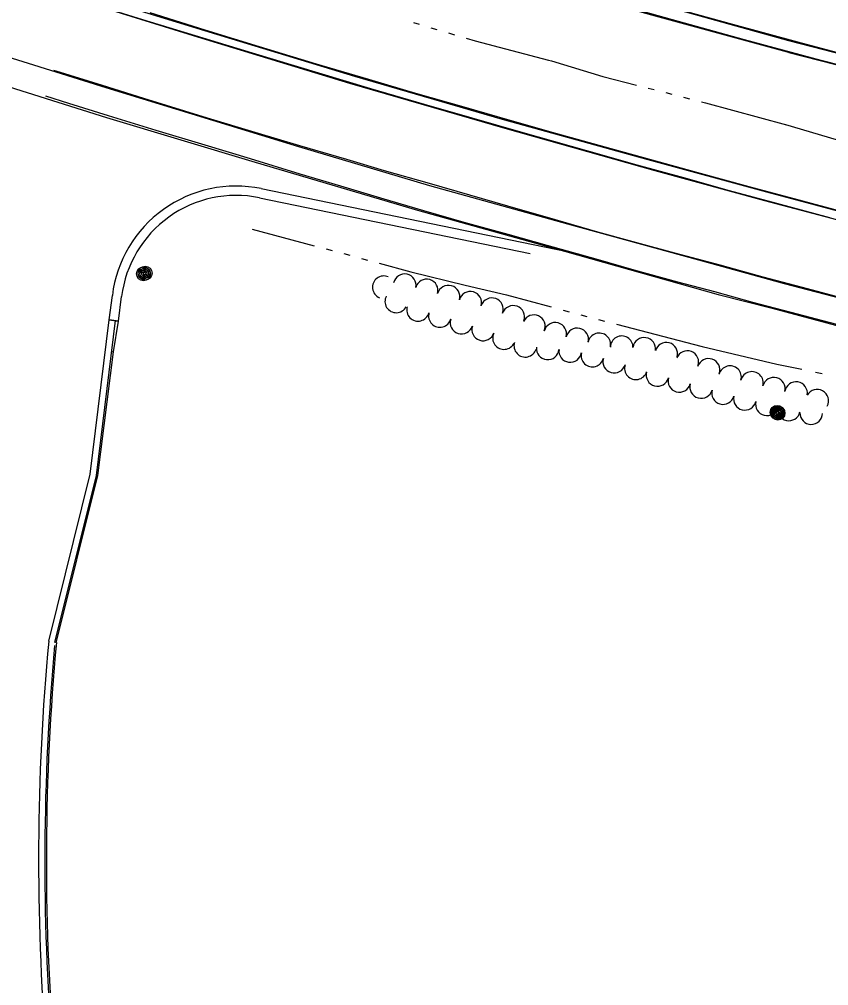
# Model space of a CAD drawing. Extents: x 588843 to 2552415, y 180129 to 269402.
# Drawn here: x 596568.3 to 596827.9, y 184077.1 to 184387.3 of the extents above; entities that cross this region are included whole.
import ezdxf

# ---------------------------------------------------------------- set-up
doc = ezdxf.new("R2010")
doc.units = 0
for name, color, linetype in [('Default', 7, 'Continuous'), ('E_LAND_TreeLine_P', 7, 'Continuous'), ('E_MISCPROP', 7, 'Continuous'), ('E_RDWY', 7, 'Continuous'), ('E_RDWY_Gravel', 7, 'Continuous'), ('E_WTR_P', 7, 'Continuous'), ('P_RDWY_C_and_G', 7, 'Continuous')]:
    doc.layers.add(name, color=color, linetype=linetype)

# ---------------------------------------------------------------- blocks, each defined once
blk = doc.blocks.new('POLE')
at = {"layer": 'Default'}
for radius in [4.46, 3.35, 2.23, 1.12]:
    blk.add_circle((0, 0), radius, dxfattribs=at)
blk = doc.blocks.new('POLE_3')
at = {"layer": 'E_MISCPROP'}
for radius in [14.6, 11, 7.32, 3.66]:
    blk.add_circle((0, 0), radius, dxfattribs=at)

msp = doc.modelspace()

# ---------------------------------------------------------------- linework, layer by layer
at = {"layer": 'E_LAND_TreeLine_P'}
for centre, start, end in [((596691.93, 184301.99), 347.6867, 167.6867), ((596685.24, 184301.32), 66.9399, 246.9399), ((596698.99, 184300.28), 344.2231, 164.2231), ((596705.98, 184298.31), 344.2231, 164.2231), ((596712.98, 184296.34), 344.3682, 164.3682), ((596689.23, 184296.79), 151.8817, 331.8817), ((596719.93, 184294.26), 340.2939, 160.2939), ((596696.22, 184294.08), 164.3428, 344.3428), ((596703.22, 184292.12), 164.3428, 344.3428), ((596726.77, 184291.81), 340.2939, 160.2939), ((596710.16, 184289.99), 162.296, 342.296), ((596733.39, 184288.82), 335.5717, 155.5717), ((596740.23, 184286.37), 345.5601, 165.5601), ((596717.09, 184287.78), 162.296, 342.296), ((596723.79, 184285.01), 155.8403, 335.8403), ((596747.27, 184284.58), 346.9835, 166.9835), ((596754.36, 184282.98), 347.9823, 167.9823), ((596730.61, 184282.55), 163.0978, 343.0978), ((596761.54, 184282.07), 358.8456, 178.8456), ((596768.77, 184281.55), 351.1671, 171.1671), ((596775.85, 184279.97), 345.1022, 165.1022), ((596737.82, 184281.71), 174.156, 354.156), ((596745.04, 184280.86), 171.8881, 351.8881), ((596752.15, 184279.4), 166.3772, 346.3772), ((596782.6, 184277.31), 339.2772, 159.2772), ((596759.14, 184277.44), 163.603, 343.603), ((596789.42, 184274.8), 341.0122, 161.0122), ((596766.09, 184275.31), 161.9477, 341.9477), ((596773.03, 184273.17), 164.8834, 344.8834), ((596796.3, 184272.47), 345.103, 165.103), ((596803.32, 184270.61), 345.103, 165.103), ((596780.04, 184271.27), 164.353, 344.353), ((596810.35, 184268.77), 345.5013, 165.5013), ((596817.47, 184267.34), 350.8587, 170.8587), ((596787.04, 184269.31), 164.353, 344.353), ((596794.04, 184267.35), 164.353, 344.353), ((596824.26, 184264.91), 331.2391, 151.2391), ((596801.06, 184265.51), 166.0204, 346.0204), ((596808.12, 184263.77), 166.8101, 346.8101), ((596815.2, 184262.11), 166.8101, 346.8101), ((596822.33, 184260.91), 178.9317, 358.9317)]:
    msp.add_arc(centre, 3.63, start, end, dxfattribs=at)
at = {"layer": 'E_RDWY'}
for p, q in [((596600.16, 184290.48), (596597.18, 184290.85)), ((596597.97, 184280.68), (596598.47, 184280.62))]:
    msp.add_line(p, q, dxfattribs=at)
for points in [[(595962.2, 184629.54), (595991.43, 184616.72), (596028.03, 184600.73), (596069.35, 184583.09), (596115.68, 184563.72), (596162.18, 184544.92), (596203.68, 184528.26), (596255.03, 184508.61), (596299.18, 184492.14), (596339.71, 184477.21), (596386.63, 184460.27), (596434.91, 184443.36), (596485.13, 184426.31), (596528.83, 184411.94), (596579.59, 184396.08), (596625.48, 184381.72), (596674.24, 184366.85), (596724.05, 184352.41), (596772.12, 184338.77), (596807.31, 184329.2)], [(595944.91, 184608.43), (595961.18, 184603.08), (595975.38, 184597.49), (596005.04, 184584.51), (596046.53, 184566.71), (596092.38, 184547.47), (596140.6, 184527.77), (596188.57, 184508.66), (596236, 184490.22), (596283.28, 184472.34), (596335.36, 184453.1), (596389, 184433.84), (596442.9, 184415.12), (596490.31, 184399.18), (596544.44, 184381.64), (596596.04, 184365.45), (596657.88, 184346.56), (596699.92, 184334.01), (596744.2, 184321.66), (596790.46, 184308.95), (596813.68, 184302.57)], [(596568.21, 184453.07), (596606, 184441.31), (596633.91, 184432.78), (596673.74, 184420.85), (596710.28, 184410.18), (596747.43, 184399.43), (596783.22, 184389.38), (596815.1, 184380.55)], [(597026.93, 184328.01), (597025.37, 184328.37), (597004.37, 184333.27), (596982.69, 184338.46), (596961.21, 184343.5), (596942.96, 184348.08), (596918.49, 184354.07), (596898.33, 184359.15), (596873.34, 184365.52), (596856.22, 184369.91), (596837.32, 184374.86), (596818.07, 184380.05), (596797.15, 184385.68), (596775.05, 184391.82), (596753.46, 184397.93), (596735.61, 184402.94), (596720.37, 184407.31), (596697.21, 184414.05), (596679.57, 184419.25), (596655.28, 184426.51), (596637.24, 184431.81), (596614.68, 184438.77), (596602.46, 184442.59)], [(596590.88, 184392.57), (596607.78, 184387.28), (596627.19, 184381.38), (596643, 184376.56), (596664.29, 184370.14), (596680.95, 184365.18), (596698.18, 184360.12), (596713.43, 184355.7), (596729.08, 184351.27), (596750.29, 184345.21), (596766.39, 184340.67), (596781.42, 184336.54), (596795.98, 184332.39), (596811.2, 184328.28), (596828.22, 184323.76)], [(596815.1, 184380.55), (596855.37, 184370.13), (596904.64, 184357.46), (596969.32, 184341.58), (597021.23, 184329.33), (597056.25, 184321.02), (597109.12, 184308.82), (597158.76, 184297.1), (597205.08, 184286.29), (597251.45, 184275.68), (597292.62, 184266.4), (597342.16, 184254.71), (597389.87, 184243.62), (597437.19, 184232.64), (597472.2, 184224.65), (597520.55, 184213.6), (597569.33, 184202.21), (597631.03, 184188.1), (597685.98, 184175.44)], [(596579.29, 184371), (596579.99, 184370.78), (596594.85, 184366.18), (596608.11, 184362.06), (596628.58, 184355.72), (596643.85, 184351.13), (596658.23, 184346.8), (596673.31, 184342.49), (596685.4, 184338.83), (596699.8, 184334.71), (596712.7, 184330.95), (596724.87, 184327.45), (596740.24, 184323.04), (596753.8, 184319.16), (596766.34, 184315.69), (596778.53, 184312.43), (596793, 184308.51), (596806.82, 184304.66), (596821.08, 184300.89), (596835.83, 184296.97)], [(596645.91, 184332.99), (596747.65, 184312.06)], [(596645.31, 184330.06), (596732.17, 184312.18)], [(596807.31, 184329.2), (596842.23, 184319.94), (596876.16, 184311.09), (596912.83, 184301.9), (596945.36, 184294.06), (596984.2, 184285.11), (597027.27, 184275.1), (597066.2, 184266.12), (597109.25, 184256.43), (597150.88, 184246.92), (597194.98, 184236.83), (597236.5, 184227.67), (597275.02, 184218.71), (597315.1, 184209.31), (597376.66, 184195.45), (597431.4, 184183.15), (597485.2, 184170.91), (597526.83, 184161.4), (597571.25, 184151.33), (597617.09, 184141.08), (597657, 184131.83), (597684.02, 184125.73)], [(596813.68, 184302.57), (596852.3, 184292.45), (596895.32, 184281.51), (596939.25, 184270.83), (596989.1, 184259.47), (597040.33, 184247.83), (597085.56, 184237.65), (597127.55, 184227.93), (597167.69, 184218.73), (597214.72, 184207.83), (597265.96, 184196.19), (597303.87, 184187.71), (597352.3, 184176.53), (597403.95, 184164.88), (597455.48, 184153.16), (597504.06, 184142.15), (597550.85, 184131.53), (597599.74, 184120.53), (597645.79, 184109.91), (597674, 184103.58)], [(596597.18, 184290.85), (596598.15, 184298.72)], [(596600.16, 184290.48), (596601.13, 184298.35)], [(596577.73, 184187.75), (596591.06, 184241.3), (596597.18, 184290.85)], [(596579.68, 184187.27), (596593.03, 184240.93), (596599.17, 184290.61)], [(596580.16, 184187.15), (596593.53, 184240.84), (596598.47, 184280.62), (596600.16, 184290.48)]]:
    msp.add_lwpolyline(points, dxfattribs=at)
for centre, radius, start, end in [((596637.85, 184293.81), 40, 78.3734, 172.9627), ((596637.85, 184293.81), 37, 78.3734, 172.9627), ((597340.98, 184117.15), 766.5, 174.71522, 184.56653), ((597340.98, 184117.15), 764, 174.72946, 184.56653), ((597340.98, 184117.15), 764.5, 174.80746, 184.56653)]:
    msp.add_arc(centre, radius, start, end, dxfattribs=at)
at = {"layer": 'E_RDWY_Gravel'}
for points in [[(595968.48, 184677.64), (596003.68, 184662.48), (596050.27, 184642.52), (596094.23, 184623.92), (596135.44, 184606.62), (596184.16, 184586.88), (596233.23, 184567.25), (596274.46, 184551.5), (596320.67, 184534.24), (596367.8, 184516.92), (596413.03, 184500.98), (596464.54, 184483.35), (596515.36, 184466.24), (596569.29, 184448.76), (596616.4, 184433.94), (596666.05, 184418.92), (596715.62, 184404.34), (596771.14, 184388.8), (596815.76, 184376.56)], [(595963.26, 184632.22), (595994.96, 184617.8), (596038.02, 184599.35), (596082.17, 184580.7), (596125.95, 184562.57), (596166.78, 184546.11), (596210.12, 184528.62), (596256.45, 184510.7), (596300.15, 184494.46), (596347.53, 184476.97), (596394.8, 184460.13), (596444.16, 184443.02), (596490.27, 184427.24), (596532.27, 184413.45), (596579.86, 184398.5), (596631.54, 184382.59), (596675.81, 184369.1), (596723.19, 184355.25), (596769.9, 184342.31), (596807.98, 184331.92)], [(595950.7, 184598.98), (595988.96, 184582), (596020.07, 184568.3), (596058.18, 184552.5), (596097.71, 184535.89), (596142.07, 184517.59), (596181.54, 184501.83), (596221.92, 184486.01), (596263.36, 184470.62), (596301.66, 184456.22), (596341.33, 184441.54), (596379.47, 184427.71), (596421.23, 184413.06), (596466.73, 184397.35), (596510.79, 184382.78), (596555.12, 184368.75), (596596.32, 184355.82), (596643.98, 184341.47), (596696.01, 184326.08), (596743.17, 184312.91), (596792.52, 184299.02), (596809.86, 184294.62)], [(597026.08, 184324.6), (597011.62, 184327.94), (596986.69, 184333.71), (596967.87, 184338.2), (596943.91, 184343.89), (596926.95, 184348.09), (596904.82, 184353.69), (596883.8, 184358.97), (596866.27, 184363.49), (596844.84, 184369.22), (596825.58, 184374.17), (596800.9, 184380.77), (596777.84, 184387.2), (596763.35, 184391.24), (596746.16, 184395.96), (596721.81, 184402.96), (596704.88, 184407.78), (596686.67, 184413.05), (596669.55, 184418.21), (596652.98, 184423.27), (596636.03, 184428.34), (596618.32, 184433.65), (596601.26, 184439.01)], [(596610.17, 184389.54), (596627.77, 184384), (596645.25, 184378.58), (596663.52, 184373.09), (596680.36, 184368.09), (596695.39, 184363.61), (596710.87, 184359.21), (596725.71, 184354.93), (596740.29, 184350.83), (596756.17, 184346.43), (596770.5, 184342.47), (596785.49, 184338.33), (596802.33, 184333.63), (596819.52, 184329.05), (596839.47, 184323.69)], [(596815.14, 184376.73), (596859.5, 184365.31), (596917.2, 184350.41), (596977.68, 184335.69), (597015.74, 184326.96), (597058.12, 184317.14), (597106.84, 184305.88), (597139.56, 184297.99), (597153.34, 184294.6), (597159.08, 184292.91), (597167, 184289.25), (597179.95, 184282.09), (597188.03, 184276.71), (597195.36, 184270.16), (597201.57, 184264.87), (597202.48, 184263.57), (597202.75, 184262.65), (597202.47, 184261.26), (597201.3, 184259.69), (597197.74, 184257.1), (597187.36, 184253.76), (597161.54, 184250.49), (597150.73, 184249.8)], [(596576.69, 184362.76), (596584.09, 184360.43), (596596.84, 184356.5), (596612.15, 184351.78), (596627.84, 184347.06), (596642.37, 184342.63), (596658.29, 184337.77), (596671.34, 184333.84), (596685.19, 184329.68), (596697.95, 184325.99), (596710.94, 184322.27), (596725.04, 184318.35), (596737.5, 184314.82), (596753.25, 184310.41), (596765.42, 184306.91), (596779.47, 184303.08), (596791.3, 184299.92), (596803.53, 184296.56), (596817.84, 184292.78), (596838.55, 184287.34)], [(596807.98, 184331.92), (596839.19, 184323.61), (596874.26, 184314.34), (596910.84, 184305.17), (596945.58, 184296.62), (596976.7, 184289.38), (597009.02, 184282.34), (597044.95, 184273.88), (597084.33, 184264.99), (597124.4, 184255.92), (597142.81, 184251.77), (597150.74, 184249.8)], [(596809.86, 184294.62), (596850.9, 184283.59), (596897.3, 184272.34), (596947.42, 184260.06), (596997.62, 184248.5), (597042.38, 184238.12), (597083.63, 184229.14), (597131.86, 184218.02), (597177.46, 184207.3), (597220.85, 184197.3), (597260.12, 184188.76), (597304.1, 184179.02), (597336.14, 184171.32), (597380.02, 184161.19), (597416.89, 184153.1), (597454.25, 184144.14), (597478.85, 184138.81), (597522.83, 184129.07), (597564.61, 184119.31), (597606.68, 184109.89), (597645.27, 184100.8), (597671.8, 184094.83)]]:
    msp.add_lwpolyline(points, dxfattribs=at)
at = {"layer": 'E_WTR_P'}
for points in [[(596694.75, 184386.31), (596696.62, 184385.75)], [(596700.37, 184384.64), (596702.25, 184384.09)], [(596706, 184382.98), (596707.87, 184382.42)], [(596711.62, 184381.31), (596714.5, 184380.46), (596738.09, 184374.28), (596739.01, 184374.01)], [(596739.01, 184374.01), (596755.51, 184369.03), (596766.27, 184366.25)], [(596770.06, 184365.27), (596771.95, 184364.79)], [(596775.73, 184363.81), (596777.63, 184363.32)], [(596781.41, 184362.34), (596783.3, 184361.85)], [(596787.09, 184360.87), (596788.41, 184360.53), (596814.45, 184353.46)], [(596841.98, 184345.57), (596833.34, 184347.84), (596814.2, 184353.52)], [(596642.99, 184319.93), (596662.92, 184314.67)], [(596666.72, 184313.67), (596668.62, 184313.17)], [(596672.41, 184312.13), (596674.3, 184311.61)], [(596678.09, 184310.57), (596679.98, 184310.05)], [(596683.77, 184309.01), (596693.86, 184306.23), (596711.37, 184302.03)], [(596711.37, 184302.03), (596724.59, 184298.86), (596738.97, 184295)], [(596742.76, 184293.98), (596744.66, 184293.47)], [(596748.45, 184292.45), (596750.35, 184291.94)], [(596754.14, 184290.93), (596756.04, 184290.43)], [(596759.85, 184289.45), (596787.41, 184282.29)], [(596787.41, 184282.29), (596811.35, 184276.65), (596819.28, 184275.01)], [(596823.7, 184274.1), (596825.9, 184273.64)]]:
    msp.add_lwpolyline(points, dxfattribs=at)
at = {"layer": 'P_RDWY_C_and_G'}
msp.add_line((596597.18, 184290.85), (596600.16, 184290.48), dxfattribs=at)

# ---------------------------------------------------------------- block references
at = {"layer": 'E_MISCPROP'}
for name, p, xscale, yscale, rotation in [('POLE', (596608.13, 184305.64), 0.4999999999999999, 0.4999999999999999, -19.880233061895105), ('POLE_3', (596608.67, 184305.87), 0.1524003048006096, 0.15240030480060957, -15.836204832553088), ('POLE_3', (596811.43, 184261.17), 0.1524003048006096, 0.15240030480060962, -15.451989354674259), ('POLE', (596811.67, 184260.9), 0.4999999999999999, 0.4999999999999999, -19.880233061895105)]:
    msp.add_blockref(name, p, dxfattribs=dict(at, xscale=xscale, yscale=yscale, rotation=rotation))

doc.saveas('drawing.dxf')
